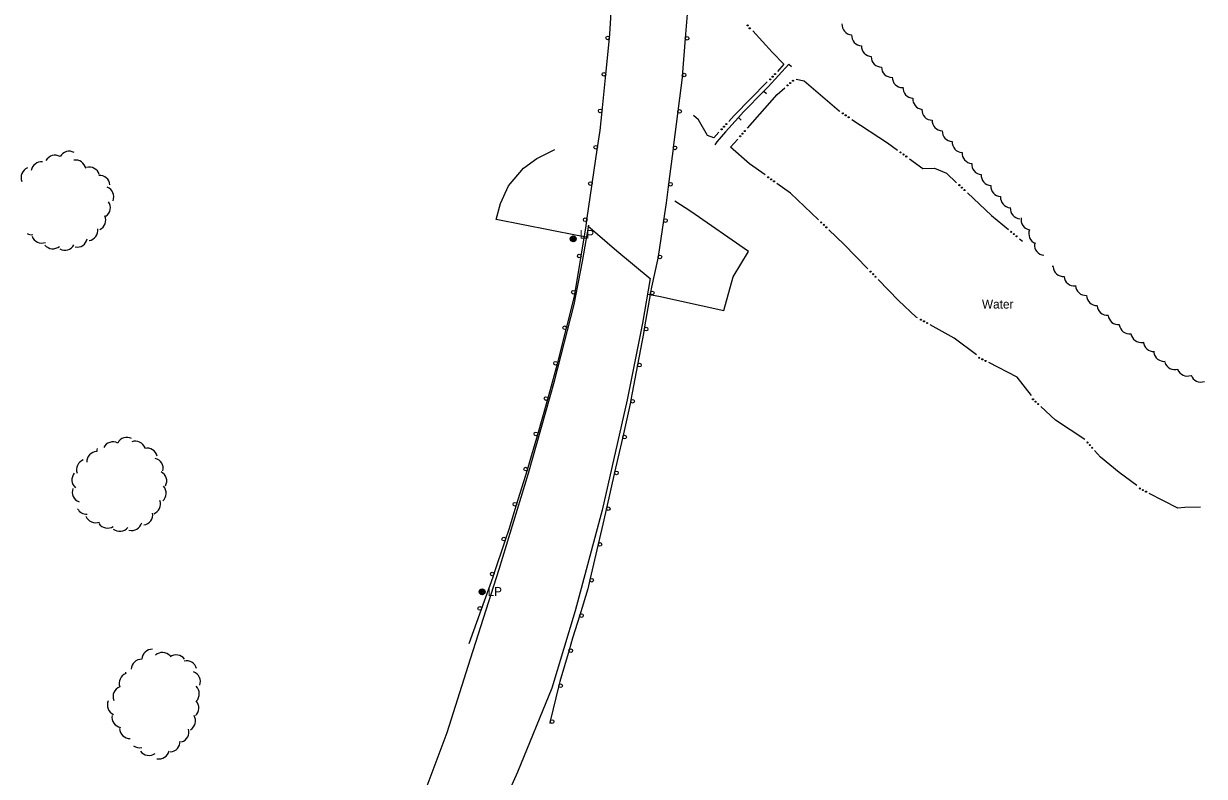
# Model space of a CAD drawing. Extents: x 2402803 to 2427059, y 6985292 to 6997652.
# Drawn here: x 2417081 to 2417724, y 6991816 to 6992226 of the extents above; entities that cross this region are included whole.
import ezdxf

# ---------------------------------------------------------------- set-up
doc = ezdxf.new("R2010")
doc.units = 0
for name, color, linetype in [('p_drainage earthen dam', 7, 'Continuous'), ('p_drainage riprap', 7, 'Continuous'), ('p_drainage water', 7, 'Continuous'), ('p_road - paved curb', 7, 'Continuous'), ('p_road bridge end', 7, 'Continuous'), ('p_road guard rails', 7, 'Continuous'), ('p_utility manhole', 7, 'Continuous'), ('p_veg woods', 7, 'Continuous')]:
    doc.layers.add(name, color=color, linetype=linetype)

msp = doc.modelspace()

# ---------------------------------------------------------------- linework, layer by layer
at = {"layer": 'p_drainage earthen dam'}
for p, q in [((2417497.75, 6992203.96), (2417499.22, 6992202.61)), ((2417484.15, 6992189.29), (2417485.59, 6992187.9)), ((2417470.31, 6992174.86), (2417471.79, 6992173.52))]:
    msp.add_line(p, q, dxfattribs=at)
for points in [[(2417497.75, 6992203.96), (2417486.42, 6992191.62), (2417484.15, 6992189.29)], [(2417484.15, 6992189.29), (2417473.07, 6992177.91), (2417470.31, 6992174.86)], [(2417470.31, 6992174.86), (2417463.29, 6992167.12), (2417458.57, 6992161.58), (2417457.46, 6992160.01)]]:
    msp.add_lwpolyline(points, dxfattribs=at)
at = {"layer": 'p_drainage riprap'}
for points in [[(2417387.59, 6992109.62), (2417382.44, 6992110.55), (2417338.26, 6992119.24), (2417340.63, 6992128.03), (2417344.94, 6992137.71), (2417353.09, 6992147.38), (2417360.38, 6992152.51), (2417370.31, 6992157.39)], [(2417420.75, 6992078.69), (2417426.97, 6992077.47), (2417462.38, 6992069.77), (2417467.39, 6992088.07), (2417475.73, 6992101.9), (2417444.3, 6992123.71), (2417435.69, 6992129.25)]]:
    msp.add_lwpolyline(points, dxfattribs=at)
at = {"layer": 'p_drainage water'}
msp.add_line((2417623.42, 6992108.78), (2417624.92, 6992107.53), dxfattribs=at)
for points in [[(2417478.14, 6992222.15), (2417488.66, 6992210.43), (2417494.95, 6992203.91), (2417491.48, 6992200.04)], [(2417501.71, 6992195.8), (2417506.11, 6992194.94), (2417525.07, 6992178.47), (2417525.41, 6992178.25)], [(2417485.96, 6992194.26), (2417467.95, 6992175.99), (2417465.02, 6992172.77)], [(2417475.13, 6992169.15), (2417491.33, 6992187.48), (2417495.52, 6992191.1)], [(2417459.63, 6992166.86), (2417456.91, 6992163.87), (2417453.38, 6992165.05), (2417448.45, 6992173.69), (2417445.81, 6992176.02)], [(2417532.08, 6992173.84), (2417551.46, 6992161.06), (2417556.95, 6992157.07)], [(2417484.72, 6992143.58), (2417476.25, 6992149.61), (2417465.98, 6992158.74), (2417469.85, 6992163.14)], [(2417563.42, 6992152.36), (2417570.7, 6992147.06), (2417576.96, 6992147.24), (2417583.56, 6992144.62), (2417589.11, 6992139.38)], [(2417513.77, 6992119.23), (2417498.59, 6992133.7), (2417491.24, 6992138.94)], [(2417594.93, 6992133.9), (2417608, 6992121.57), (2417617.26, 6992113.88)], [(2417540.74, 6992092.47), (2417527.68, 6992105.97), (2417519.56, 6992113.71)], [(2417567.75, 6992065.8), (2417567.04, 6992066.2), (2417557.42, 6992075.22), (2417546.3, 6992086.72)], [(2417599.87, 6992045.63), (2417587.75, 6992054.67), (2417574.74, 6992061.91)], [(2417629.79, 6992023.45), (2417621.99, 6992033.48), (2417606.59, 6992041.35)], [(2417658.88, 6991999.42), (2417642.93, 6992009.98), (2417634.98, 6992017.39)], [(2417687.34, 6991974.48), (2417677.63, 6991981.4), (2417667.46, 6991989.85), (2417664.23, 6991993.48)], [(2417721.99, 6991962.56), (2417713.44, 6991962.38), (2417709.52, 6991961.98), (2417694.01, 6991970.09)]]:
    msp.add_lwpolyline(points, dxfattribs=at)
for centre in [(2417475.26, 6992225.06), (2417476.35, 6992223.48), (2417487.59, 6992195.69), (2417488.87, 6992197.12), (2417490.15, 6992198.55), (2417499.94, 6992194.92), (2417497.03, 6992192.41), (2417498.48, 6992193.67), (2417527.08, 6992177.15), (2417528.68, 6992176.09), (2417530.28, 6992175.03), (2417461.09, 6992168.46), (2417462.38, 6992169.88), (2417463.67, 6992171.3), (2417471.17, 6992164.64), (2417472.43, 6992166.09), (2417473.7, 6992167.53), (2417558.57, 6992155.89), (2417560.12, 6992154.76), (2417561.67, 6992153.63), (2417486.48, 6992142.32), (2417488.04, 6992141.21), (2417489.61, 6992140.1), (2417590.57, 6992138.01), (2417591.96, 6992136.7), (2417593.36, 6992135.38), (2417515.33, 6992117.74), (2417516.72, 6992116.41), (2417518.11, 6992115.09), (2417618.8, 6992112.61), (2417620.28, 6992111.38), (2417621.76, 6992110.16), (2417542.24, 6992090.92), (2417543.58, 6992089.54), (2417544.91, 6992088.15), (2417569.64, 6992064.75), (2417571.32, 6992063.82), (2417573, 6992062.88), (2417601.39, 6992044), (2417603.1, 6992043.13), (2417604.81, 6992042.26), (2417630.71, 6992021.37), (2417632.11, 6992020.06), (2417633.52, 6992018.75), (2417660.35, 6991997.84), (2417661.62, 6991996.41), (2417662.9, 6991994.97), (2417688.83, 6991972.79), (2417690.53, 6991971.91), (2417692.23, 6991971.02)]:
    msp.add_circle(centre, 0.3, dxfattribs=at)
at = {"layer": 'p_road - paved curb'}
for points in [[(2417174.69, 6991565.18), (2417178.19, 6991570.65), (2417196.75, 6991600.6), (2417212.26, 6991633.48), (2417233.68, 6991670.59), (2417253.99, 6991706.95), (2417271.48, 6991744.8), (2417295.82, 6991797.63), (2417311.61, 6991839.78), (2417324.29, 6991880.05), (2417339.98, 6991928.91), (2417355.84, 6991981.08), (2417370.13, 6992031.33), (2417380.71, 6992073.06), (2417385.35, 6992096.37), (2417388.71, 6992116.25)], [(2417422.19, 6992087.17), (2417418.08, 6992062.9), (2417409.56, 6992021.02), (2417396.06, 6991960.93), (2417381.32, 6991906.06), (2417368.55, 6991863.98), (2417349.82, 6991818.22), (2417327.67, 6991768.81), (2417306.15, 6991717.47), (2417285.94, 6991677.88), (2417260.98, 6991630.53), (2417243.76, 6991601.84), (2417226.46, 6991575.63), (2417222.33, 6991569.37)]]:
    msp.add_lwpolyline(points, dxfattribs=at)
at = {"layer": 'p_road bridge end'}
msp.add_lwpolyline([(2417388.23, 6992115.84), (2417404, 6992102.31), (2417422.19, 6992087.1)], dxfattribs=at)
at = {"layer": 'p_road guard rails'}
for p, q in [((2417397.99, 6992198.29), (2417400.02, 6992218.18)), ((2417395.96, 6992178.41), (2417397.99, 6992198.29)), ((2417439.69, 6992198.16), (2417437.2, 6992178.32)), ((2417437.2, 6992178.32), (2417434.71, 6992158.47)), ((2417390.64, 6992138.79), (2417393.53, 6992158.57)), ((2417387.76, 6992119.01), (2417390.64, 6992138.79)), ((2417429.48, 6992118.87), (2417426.49, 6992099.09)), ((2417381.29, 6992079.54), (2417384.55, 6992099.27)), ((2417422.33, 6992079.54), (2417418.97, 6992059.82)), ((2417371.63, 6992040.76), (2417376.58, 6992060.13)), ((2417360.92, 6992002.23), (2417366.38, 6992021.47)), ((2417411.58, 6992020.52), (2417407.23, 6992001)), ((2417349.43, 6991963.93), (2417355.32, 6991983.03)), ((2417402.83, 6991981.49), (2417398.36, 6991962)), ((2417337.08, 6991925.89), (2417343.41, 6991944.87)), ((2417393.86, 6991942.52), (2417389.35, 6991923.05)), ((2417323.54, 6991888.29), (2417330.32, 6991907.09)), ((2417372.42, 6991865.51), (2417367.79, 6991846.05)), ((2417367.79, 6991846.05), (2417367.47, 6991844.71))]:
    msp.add_line(p, q, dxfattribs=at)
for points in [[(2417400.02, 6992218.18), (2417400.24, 6992220.37), (2417401.33, 6992238.13)], [(2417442.85, 6992238.03), (2417442.82, 6992237.66), (2417441.3, 6992218.09)], [(2417441.3, 6992218.09), (2417439.84, 6992199.37), (2417439.69, 6992198.16)], [(2417393.53, 6992158.57), (2417394.88, 6992167.83), (2417395.96, 6992178.41)], [(2417434.71, 6992158.47), (2417434.65, 6992157.97), (2417432.21, 6992138.66)], [(2417432.21, 6992138.66), (2417430.92, 6992128.44), (2417429.48, 6992118.87)], [(2417384.55, 6992099.27), (2417387.31, 6992115.95), (2417387.76, 6992119.01)], [(2417426.49, 6992099.09), (2417426.22, 6992097.3), (2417422.83, 6992082.47), (2417422.33, 6992079.54)], [(2417376.58, 6992060.13), (2417380.81, 6992076.65), (2417381.29, 6992079.54)], [(2417418.97, 6992059.82), (2417418.52, 6992057.18), (2417415.31, 6992040.16)], [(2417366.38, 6992021.47), (2417369.55, 6992032.63), (2417371.63, 6992040.76)], [(2417415.31, 6992040.16), (2417411.72, 6992021.16), (2417411.58, 6992020.52)], [(2417355.32, 6991983.03), (2417357.25, 6991989.29), (2417360.92, 6992002.23)], [(2417407.23, 6992001), (2417404.61, 6991989.23), (2417402.83, 6991981.49)], [(2417343.41, 6991944.87), (2417345.3, 6991950.54), (2417349.43, 6991963.93)], [(2417398.36, 6991962), (2417395.84, 6991951.04), (2417393.86, 6991942.52)], [(2417330.32, 6991907.09), (2417336.66, 6991924.64), (2417337.08, 6991925.89)], [(2417389.35, 6991923.05), (2417388.19, 6991918.05), (2417383.8, 6991903.85)], [(2417383.8, 6991903.85), (2417379.92, 6991891.3), (2417377.97, 6991884.72)], [(2417377.97, 6991884.72), (2417372.94, 6991867.71), (2417372.42, 6991865.51)]]:
    msp.add_lwpolyline(points, dxfattribs=at)
for centre in [(2417399.02, 6992218.28), (2417442.29, 6992218.02), (2417396.99, 6992198.4), (2417440.68, 6992198.04), (2417394.96, 6992178.51), (2417438.19, 6992178.19), (2417392.54, 6992158.72), (2417435.71, 6992158.35), (2417389.65, 6992138.93), (2417433.2, 6992138.54), (2417386.77, 6992119.15), (2417430.46, 6992118.72), (2417383.56, 6992099.43), (2417427.48, 6992098.94), (2417380.3, 6992079.71), (2417423.32, 6992079.37), (2417375.61, 6992060.37), (2417419.96, 6992059.65), (2417370.66, 6992041.01), (2417416.29, 6992039.98), (2417365.42, 6992021.74), (2417412.55, 6992020.3), (2417359.96, 6992002.5), (2417408.21, 6992000.78), (2417354.36, 6991983.33), (2417403.81, 6991981.27), (2417348.47, 6991964.22), (2417399.33, 6991961.78), (2417342.46, 6991945.18), (2417394.84, 6991942.3), (2417336.13, 6991926.21), (2417390.32, 6991922.82), (2417329.38, 6991907.43), (2417384.76, 6991903.55), (2417378.93, 6991884.43), (2417373.39, 6991865.28), (2417368.76, 6991845.82)]:
    msp.add_circle(centre, 1, dxfattribs=at)
at = {"layer": 'p_utility manhole'}
for centre, radius in [((2417380.24, 6992108.82), 1.6), ((2417380.24, 6992108.82), 1.3), ((2417380.24, 6992108.82), 1), ((2417380.24, 6992108.82), 0.539), ((2417380.24, 6992108.82), 0.192), ((2417330.63, 6991916.46), 1.6), ((2417330.63, 6991916.46), 1.3), ((2417330.63, 6991916.46), 1), ((2417330.63, 6991916.46), 0.539), ((2417330.63, 6991916.46), 0.192)]:
    msp.add_circle(centre, radius, dxfattribs=at)
at = {"layer": 'p_veg woods'}
for centre, start, end in [((2417532.26, 6992225.6), 176.4557, 266.4557), ((2417537.52, 6992219.66), 177.39451, 267.39451), ((2417542.88, 6992213.77), 177.86566, 267.86566), ((2417548.21, 6992207.99), 179.76164, 269.76164), ((2417553.79, 6992202.41), 181.207, 271.207), ((2417559.64, 6992196.87), 180.24204, 270.24204), ((2417565.49, 6992191.12), 177.26394, 267.26394), ((2417570.9, 6992184.93), 174.11453, 264.11453), ((2417575.84, 6992179.05), 178.61574, 268.61574), ((2417581.39, 6992173.27), 178.40109, 268.40109), ((2417586.92, 6992167.4), 177.40507, 267.40507), ((2417105.71, 6992150.87), 60.68286, 150.68286), ((2417592.33, 6992161.49), 176.92381, 266.92381), ((2417597.7, 6992155.5), 176.0077, 266.0077), ((2417090.57, 6992145.08), 84.60438, 170.31326), ((2417098.01, 6992148.71), 60.68286, 150.68286), ((2417109.19, 6992146.05), 10.50948, 100.50948), ((2417602.93, 6992149.46), 175.72545, 265.72545), ((2417085.16, 6992142.2), 112.46598, 202.46598), ((2417116.73, 6992142.2), 17.15343, 107.15343), ((2417122.3, 6992137.71), 4.83872, 94.83872), ((2417608.12, 6992143.43), 176.08111, 266.08111), ((2417124.37, 6992131.67), 338.23293, 68.23293), ((2417613.38, 6992137.42), 176.27688, 266.27688), ((2417618.66, 6992131.41), 176.28768, 266.28768), ((2417122.48, 6992125.75), 305.54594, 35.54594), ((2417623.96, 6992125.38), 175.83311, 265.83311), ((2417119.96, 6992118.92), 294.96206, 24.96206), ((2417629.85, 6992119.18), 168.43958, 258.43958), ((2417085.23, 6992116.7), 243.98813, 277.72164), ((2417115.73, 6992113.43), 278.59024, 8.59024), ((2417634.03, 6992111.64), 158.94038, 248.94038), ((2417090.8, 6992112.13), 200.11832, 290.11832), ((2417096.79, 6992109.04), 219.68575, 309.68575), ((2417103.38, 6992108.21), 240.98149, 330.98149), ((2417110.02, 6992109.9), 258.61706, 348.61706), ((2417637.1, 6992105.46), 174.47182, 264.47182), ((2417641.98, 6992099.5), 260.66816, 268.88345), ((2417647.23, 6992093.94), 184.0475, 274.0475), ((2417653.21, 6992088.77), 185.43037, 275.43037), ((2417659.51, 6992083.61), 183.27541, 273.27541), ((2417665.41, 6992078.12), 182.48663, 272.48663), ((2417671.19, 6992072.82), 184.736, 274.736), ((2417677.22, 6992067.69), 185.99901, 275.99901), ((2417683.29, 6992062.71), 188.0761, 278.0761), ((2417689.66, 6992057.93), 188.52044, 278.52044), ((2417696.42, 6992053.05), 183.82621, 273.82621), ((2417702.05, 6992047.69), 187.33297, 277.33297), ((2417707.85, 6992043.23), 197.25089, 287.25089), ((2417714.75, 6992039.7), 200.88661, 290.88661), ((2417722.13, 6992036.43), 199.79568, 289.79568), ((2417129.55, 6991992.52), 62.87727, 152.87727), ((2417137.17, 6991994.98), 62.87727, 152.87727), ((2417141.71, 6991992.95), 19.92827, 109.92827), ((2417120.91, 6991987.28), 91.8596, 181.8596), ((2417126.38, 6991993.12), 165.26145, 181.8596), ((2417148.17, 6991989.12), 12.95509, 102.95509), ((2417151.31, 6991983.64), 346.59643, 76.59643), ((2417115.36, 6991983.02), 110.39574, 200.39574), ((2417112.82, 6991977.49), 139.59984, 229.59984), ((2417153.2, 6991976.83), 332.23297, 62.23297), ((2417113.05, 6991970.75), 159.49702, 249.49702), ((2417152.94, 6991970.16), 312.43821, 42.43821), ((2417149.87, 6991964.34), 290.03027, 20.03027), ((2417115.21, 6991964.48), 209.1848, 272.52486), ((2417120.02, 6991959.76), 202.00526, 292.00526), ((2417145.56, 6991958.5), 278.99302, 8.99302), ((2417126.67, 6991956.83), 212.91654, 302.91654), ((2417133.29, 6991955.09), 231.31536, 321.31536), ((2417139.77, 6991955.56), 254.81667, 344.81667), ((2417145.06, 6991874.06), 87.88618, 177.88618), ((2417150.92, 6991879.51), 87.88618, 177.88618), ((2417156.55, 6991877.78), 42.64415, 132.64415), ((2417164.01, 6991876.44), 36.31479, 126.31479), ((2417141.84, 6991873.94), 192.384, 200.70129), ((2417169.67, 6991873.23), 14.35499, 104.35499), ((2417171.56, 6991867.52), 339.8221, 69.8221), ((2417138.55, 6991866.65), 110.70129, 200.70129), ((2417135.26, 6991859.36), 110.70129, 200.70129), ((2417170.94, 6991860.92), 316.15636, 46.15636), ((2417132.17, 6991854.79), 156.30931, 246.30931), ((2417170.69, 6991853.22), 312.02227, 42.02227), ((2417134.67, 6991848.18), 170.36835, 260.36835), ((2417168.87, 6991846.21), 300.79019, 30.79019), ((2417138.76, 6991842.21), 181.80119, 271.80119), ((2417165.31, 6991840.12), 286.25153, 16.25153), ((2417160.48, 6991834.88), 273.20457, 3.20457), ((2417144.1, 6991837.17), 233.97505, 281.43058), ((2417149.13, 6991832.99), 216.20021, 306.20021), ((2417154.65, 6991831.08), 257.73196, 347.73196)]:
    msp.add_arc(centre, 5.65, start, end, dxfattribs=at)

# ---------------------------------------------------------------- texts
at = {"layer": 'p_drainage water'}
msp.add_text('Water', height=4.8, dxfattribs=at).set_placement((2417602.9, 6992070.81))
at = {"layer": 'p_utility manhole'}
for p in [(2417380.24, 6992108.82), (2417330.03, 6991914.29)]:
    msp.add_text('  LP', height=4.8, dxfattribs=at).set_placement(p)

doc.saveas('drawing.dxf')
